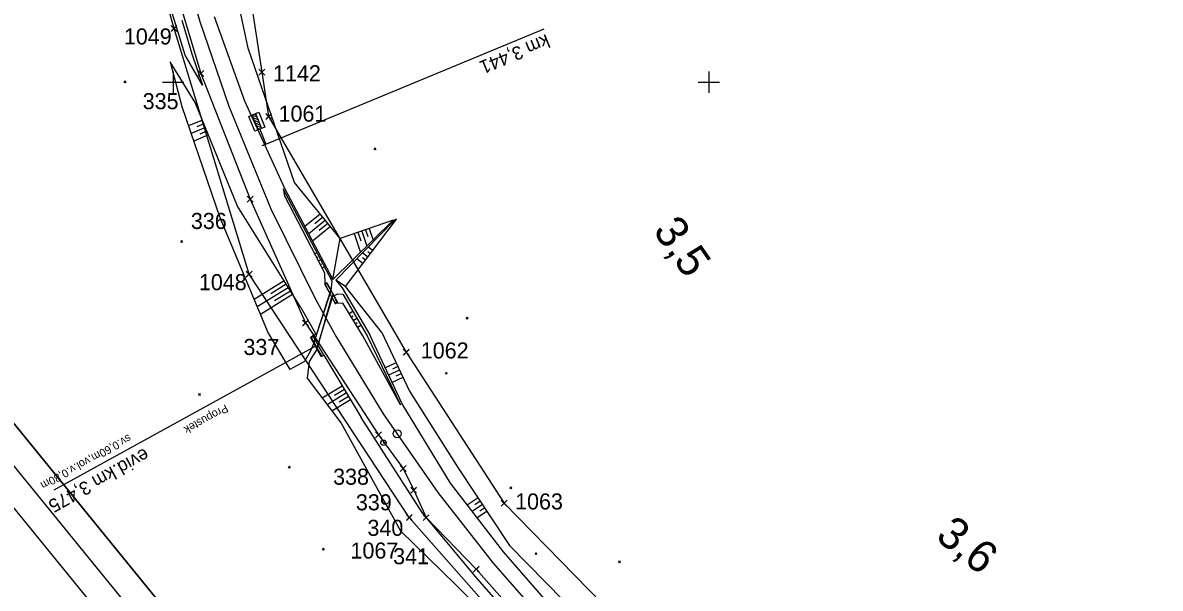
# Model space of a CAD drawing. Extents: x -866402 to -860377, y -1041908 to -1038598.
# Drawn here: x -865828.1 to -865615.7, y -1039594.6 to -1039488.9 of the extents above; entities that cross this region are included whole.
import ezdxf

# ---------------------------------------------------------------- set-up
doc = ezdxf.new("R2010")
doc.units = 0
for name, color, linetype in [('PS 02 trasa', 7, 'Continuous'), ('SZDC', 7, 'Continuous'), ('Vrstva 1', 7, 'Continuous'), ('Vrstva 19', 7, 'Continuous'), ('Vrstva 48', 7, 'Continuous'), ('Vrstva 49', 7, 'Continuous'), ('Vrstva 5', 7, 'Continuous'), ('Vrstva 60', 7, 'Continuous'), ('Vrstva 7', 7, 'Continuous'), ('Vrstva 8', 7, 'Continuous')]:
    doc.layers.add(name, color=color, linetype=linetype)

msp = doc.modelspace()

# ---------------------------------------------------------------- linework, layer by layer
at = {"layer": 'PS 02 trasa'}
msp.add_lwpolyline([(-865802.08, -1039474.24), (-865794.86, -1039498.39), (-865785.65, -1039521.86), (-865775.31, -1039545), (-865761.69, -1039565.9), (-865757.08, -1039572.19), (-865755.1, -1039576.25), (-865752.8, -1039581.36), (-865743.42, -1039590.99), (-865730.44, -1039605.71), (-865712.52, -1039623.45), (-865693.19, -1039639.62), (-865672.58, -1039654.14), (-865650.83, -1039666.89), (-865628.19, -1039677.88), (-865605.51, -1039687.52)], dxfattribs=at)
at = {"layer": 'SZDC'}
for points in [[(-865615.16, -1039688.82), (-865619.36, -1039687.18), (-865619.2, -1039686.17), (-865637.35, -1039677), (-865650.37, -1039708.82), (-865661.76, -1039704.69), (-865660.98, -1039691.33), (-865659.53, -1039666.6), (-865702.06, -1039638.6), (-865706.05, -1039634.81), (-865720.72, -1039621.36), (-865725.25, -1039616.16), (-865755.92, -1039581.35), (-865785.84, -1039535.87), (-865799.85, -1039489.97), (-865807.56, -1039462.89)], [(-865787.18, -1039473.72), (-865783.46, -1039498.15), (-865782.19, -1039506.43), (-865756.49, -1039550.47), (-865738.23, -1039578.68), (-865711.94, -1039605.55), (-865706.85, -1039613.4), (-865672.07, -1039640.62), (-865624.73, -1039668.72), (-865611.2, -1039674.78)]]:
    msp.add_lwpolyline(points, dxfattribs=at)
at = {"layer": 'Vrstva 1'}
for points in [[(-866268.65, -1039040.03), (-865473.6, -1040017.5), (-865243.2, -1039830.1), (-866038.25, -1038852.63)], [(-866038.97, -1038859.66), (-865250.23, -1039829.38), (-865472.87, -1040010.47), (-866261.62, -1039040.75)], [(-866254.59, -1039041.47), (-865601.5, -1039844.41), (-865386.61, -1039669.62), (-866039.7, -1038866.69)], [(-866039.7, -1038866.69), (-865386.61, -1039669.62), (-865601.5, -1039844.41), (-866254.59, -1039041.47)]]:
    msp.add_lwpolyline(points, close=True, dxfattribs=at)
msp.add_lwpolyline([(-865806.07, -1039438.63), (-865803.19, -1039456.35), (-865799.75, -1039471.99), (-865795.04, -1039488.67), (-865789.64, -1039504.52), (-865781.76, -1039523.68), (-865773.42, -1039540.56), (-865769.61, -1039547.47), (-865760.78, -1039561.97), (-865750.57, -1039576.64), (-865740.27, -1039589.84), (-865728.38, -1039603.44), (-865716.15, -1039615.93), (-865703.31, -1039627.55), (-865689.97, -1039638.3), (-865676.85, -1039647.69), (-865664.1, -1039655.79), (-865650.33, -1039663.6), (-865635.03, -1039671.36), (-865618.75, -1039678.84), (-865602.04, -1039686.09)], dxfattribs=at)
at = {"layer": 'Vrstva 19'}
for p, q in [((-865773.73, -1039548.8), (-865770.56, -1039538.95)), ((-865773.72, -1039548.76), (-865770.5, -1039538.95)), ((-865771.71, -1039537.7), (-865769.75, -1039541.36)), ((-865769.73, -1039541.33), (-865771.71, -1039537.72)), ((-865771.3, -1039537.48), (-865769.32, -1039541.09)), ((-865769.32, -1039541.09), (-865771.3, -1039537.49)), ((-865770.23, -1039539.99), (-865770.3, -1039539.9)), ((-865769.44, -1039541.17), (-865769.44, -1039541.17)), ((-865773.92, -1039547.43), (-865774.25, -1039547.62)), ((-865773.72, -1039548.76), (-865774.25, -1039547.62)), ((-865774.22, -1039547.68), (-865774.25, -1039547.62)), ((-865773.33, -1039549.29), (-865822.28, -1039576.22))]:
    msp.add_line(p, q, dxfattribs=at)
for points in [[(-865771.3, -1039537.49), (-865771.71, -1039537.72), (-865771.71, -1039537.7), (-865771.47, -1039537.49), (-865771.42, -1039537.54), (-865771.3, -1039537.48), (-865771.3, -1039537.49)], [(-865771.47, -1039537.49), (-865770.5, -1039538.95), (-865770.56, -1039538.95), (-865770, -1039540), (-865770.02, -1039539.9), (-865769.44, -1039541.17)], [(-865773.19, -1039549.84), (-865770.23, -1039539.99), (-865770, -1039540)], [(-865773.14, -1039549.85), (-865770.3, -1039539.9), (-865770.02, -1039539.9)], [(-865769.44, -1039541.17), (-865769.75, -1039541.36), (-865769.73, -1039541.33), (-865769.32, -1039541.09), (-865769.32, -1039541.09), (-865769.44, -1039541.17)], [(-865772.26, -1039551.22), (-865774.22, -1039547.68), (-865774.34, -1039547.73)], [(-865772.35, -1039551.28), (-865774.33, -1039547.74), (-865774.34, -1039547.73), (-865772.35, -1039551.28)], [(-865774.33, -1039547.74), (-865773.9, -1039547.5), (-865771.93, -1039551.04)], [(-865771.9, -1039551.04), (-865773.92, -1039547.43), (-865773.9, -1039547.5)], [(-865773.72, -1039548.76), (-865773.73, -1039548.8), (-865773.19, -1039549.84), (-865773.14, -1039549.85), (-865772.27, -1039551.27)], [(-865772.35, -1039551.28), (-865771.93, -1039551.04), (-865771.9, -1039551.04), (-865772.27, -1039551.27), (-865772.26, -1039551.22), (-865772.35, -1039551.28), (-865772.35, -1039551.28)]]:
    msp.add_lwpolyline(points, dxfattribs=at)
at = {"layer": 'Vrstva 48'}
for p, q in [((-865794.55, -1039507.1), (-865797.15, -1039508.17)), ((-865793.98, -1039508.49), (-865796.67, -1039509.59)), ((-865794.26, -1039507.8), (-865795.59, -1039508.34)), ((-865793.7, -1039509.18), (-865795.06, -1039509.74)), ((-865793.41, -1039509.88), (-865796.18, -1039511.01)), ((-865772.54, -1039524.66), (-865775.41, -1039527)), ((-865771.59, -1039525.82), (-865774.69, -1039528.35)), ((-865772.07, -1039525.24), (-865773.56, -1039526.46)), ((-865771.12, -1039526.4), (-865772.73, -1039527.71)), ((-865770.65, -1039526.98), (-865773.98, -1039529.7)), ((-865766.23, -1039528.3), (-865765.03, -1039531.84)), ((-865765.52, -1039528.06), (-865764.98, -1039529.66)), ((-865764.81, -1039527.82), (-865763.85, -1039530.67)), ((-865764.1, -1039527.58), (-865763.68, -1039528.83)), ((-865763.39, -1039527.34), (-865762.66, -1039529.5)), ((-865762.76, -1039531.48), (-865763.61, -1039530.83)), ((-865773.6, -1039532.09), (-865773.14, -1039531.85)), ((-865773.25, -1039532.76), (-865773.02, -1039532.64)), ((-865764.57, -1039533.87), (-865765.73, -1039533)), ((-865763.66, -1039532.68), (-865764.67, -1039531.92)), ((-865764.12, -1039533.27), (-865764.66, -1039532.86)), ((-865763.21, -1039532.08), (-865763.68, -1039531.72)), ((-865772.91, -1039533.42), (-865772.44, -1039533.18)), ((-865772.56, -1039534.09), (-865772.32, -1039533.96)), ((-865772.21, -1039534.75), (-865771.73, -1039534.5)), ((-865779.31, -1039537.13), (-865784.89, -1039540.6)), ((-865778.52, -1039538.41), (-865784.31, -1039542.01)), ((-865778.91, -1039537.77), (-865781.76, -1039539.54)), ((-865778.12, -1039539.04), (-865781.07, -1039540.87)), ((-865777.72, -1039539.68), (-865783.72, -1039543.41)), ((-865767.14, -1039543.21), (-865766.48, -1039542.8)), ((-865766.74, -1039543.85), (-865766.42, -1039543.65)), ((-865766.35, -1039544.49), (-865765.72, -1039544.1)), ((-865765.96, -1039545.13), (-865765.65, -1039544.94)), ((-865765.57, -1039545.77), (-865764.96, -1039545.39)), ((-865758.4, -1039552.45), (-865760.42, -1039553.4)), ((-865757.75, -1039553.8), (-865759.78, -1039554.76)), ((-865758.08, -1039553.12), (-865759.09, -1039553.6)), ((-865757.11, -1039555.16), (-865759.15, -1039556.12)), ((-865757.43, -1039554.48), (-865758.45, -1039554.96)), ((-865768.43, -1039556.8), (-865772.19, -1039559.07)), ((-865767.65, -1039558.08), (-865771.27, -1039560.27)), ((-865768.04, -1039557.44), (-865769.88, -1039558.56)), ((-865766.88, -1039559.37), (-865770.36, -1039561.47)), ((-865767.26, -1039558.73), (-865769.04, -1039559.8)), ((-865743.09, -1039577.69), (-865745.09, -1039579.02)), ((-865742.26, -1039578.94), (-865744.18, -1039580.21)), ((-865742.68, -1039578.31), (-865743.66, -1039578.96)), ((-865741.85, -1039579.56), (-865742.78, -1039580.18)), ((-865741.43, -1039580.19), (-865743.26, -1039581.4))]:
    msp.add_line(p, q, dxfattribs=at)
at = {"layer": 'Vrstva 49'}
for p, q in [((-865792.35, -1039487.72), (-865786.71, -1039503.47)), ((-865809.18, -1039499.76), (-865808.83, -1039500.12)), ((-865809.18, -1039500.12), (-865808.83, -1039499.76)), ((-865786.71, -1039503.47), (-865779.21, -1039519.84)), ((-865762.51, -1039512.28), (-865762.16, -1039512.63)), ((-865762.51, -1039512.63), (-865762.16, -1039512.28)), ((-865770.32, -1039537.18), (-865779.45, -1039519.91)), ((-865779.21, -1039519.84), (-865770.17, -1039536.89)), ((-865776.2, -1039542.13), (-865787.97, -1039523.19)), ((-865770.17, -1039536.89), (-865758.91, -1039525.81)), ((-865758.91, -1039525.81), (-865768.85, -1039529.19)), ((-865767.83, -1039538.19), (-865758.34, -1039525.62)), ((-865798.6, -1039529.59), (-865798.25, -1039529.94)), ((-865798.6, -1039529.94), (-865798.25, -1039529.59)), ((-865770.17, -1039536.89), (-865768.85, -1039529.19)), ((-865770.5, -1039538.95), (-865770.32, -1039537.18)), ((-865745.28, -1039543.92), (-865744.93, -1039544.27)), ((-865745.28, -1039544.27), (-865744.93, -1039543.92)), ((-865757.59, -1039560.31), (-865764.57, -1039547.42)), ((-865763.77, -1039547.41), (-865757.59, -1039560.31)), ((-865757.28, -1039560.1), (-865763.3, -1039547.24)), ((-865771.9, -1039551.04), (-865764.9, -1039562.64)), ((-865749.19, -1039554.22), (-865748.83, -1039554.57)), ((-865749.19, -1039554.57), (-865748.83, -1039554.22)), ((-865795.27, -1039558.17), (-865794.92, -1039558.52)), ((-865795.27, -1039558.52), (-865794.92, -1039558.17)), ((-865748.25, -1039574.93), (-865757.28, -1039560.1)), ((-865778.49, -1039571.78), (-865778.14, -1039572.13)), ((-865778.49, -1039572.13), (-865778.14, -1039571.78)), ((-865738.34, -1039587.77), (-865748.25, -1039574.93)), ((-865737.15, -1039575.6), (-865736.8, -1039575.96)), ((-865737.15, -1039575.96), (-865736.8, -1039575.6)), ((-865772.16, -1039587.09), (-865771.81, -1039587.44)), ((-865772.16, -1039587.44), (-865771.81, -1039587.09)), ((-865726.58, -1039601.24), (-865738.34, -1039587.77)), ((-865732.44, -1039587.93), (-865732.09, -1039588.28)), ((-865732.44, -1039588.28), (-865732.09, -1039587.93)), ((-865716.87, -1039589.44), (-865716.52, -1039589.79)), ((-865716.87, -1039589.79), (-865716.52, -1039589.44))]:
    msp.add_line(p, q, dxfattribs=at)
for points in [[(-865768.85, -1039529.19), (-865777.37, -1039518.74), (-865786.03, -1039493.69), (-865789.05, -1039479.36), (-865793.5, -1039456.51), (-865796.87, -1039436.36), (-865795.62, -1039414.88), (-865796.88, -1039384.31), (-865802.89, -1039341.68)], [(-865794.52, -1039500.58), (-865797.77, -1039494.94), (-865800.04, -1039487.71), (-865804.62, -1039472.66), (-865808.28, -1039457.2), (-865811.33, -1039438.49)], [(-865798.4, -1039488.4), (-865796.52, -1039494.73), (-865794.52, -1039500.58)], [(-865787.97, -1039523.19), (-865795.9, -1039503.8), (-865800.6, -1039496.2)], [(-865800.6, -1039496.2), (-865798.39, -1039504.53), (-865791.32, -1039525.3), (-865782.25, -1039546.92), (-865778.2, -1039553.7)], [(-865779.45, -1039519.91), (-865779.24, -1039521.23), (-865771.76, -1039535.64), (-865771.71, -1039537.7)], [(-865758.34, -1039525.62), (-865758.62, -1039525.71), (-865769.65, -1039537.02)], [(-865769.65, -1039537.02), (-865768.47, -1039538.42), (-865763.3, -1039547.24)], [(-865761.07, -1039546.8), (-865767.83, -1039538.19), (-865769.65, -1039537.02)], [(-865771.71, -1039537.7), (-865771.47, -1039537.49), (-865770.5, -1039538.95)], [(-865770.02, -1039539.9), (-865769.28, -1039539.54), (-865768.34, -1039539.64), (-865763.77, -1039547.41)], [(-865770.02, -1039539.9), (-865769.44, -1039541.17), (-865769.75, -1039541.36)], [(-865764.57, -1039547.42), (-865768.31, -1039541.28), (-865769.75, -1039541.36)], [(-865776.2, -1039542.13), (-865773.37, -1039547.08), (-865773.92, -1039547.43)], [(-865773.72, -1039548.76), (-865774.25, -1039547.62), (-865773.92, -1039547.43)], [(-865761.07, -1039546.8), (-865755.88, -1039557.76), (-865746.87, -1039571.98), (-865737.22, -1039586.54), (-865723.79, -1039600.27), (-865709.96, -1039609.65), (-865694.5, -1039618.78), (-865684.38, -1039629.26), (-865667.93, -1039646.22)], [(-865773.72, -1039548.76), (-865774.45, -1039550.31), (-865775.51, -1039552.19), (-865778.2, -1039553.7)], [(-865773.14, -1039549.85), (-865774.63, -1039552.17), (-865775.02, -1039555.33), (-865768.67, -1039563.7)], [(-865771.9, -1039551.04), (-865772.27, -1039551.27), (-865773.14, -1039549.85)], [(-865731.63, -1039606.09), (-865743.63, -1039592.29), (-865753.54, -1039580.41), (-865764.9, -1039562.64)], [(-865768.67, -1039563.7), (-865757.58, -1039583.86), (-865747.2, -1039594.01), (-865734.07, -1039607.15)]]:
    msp.add_lwpolyline(points, dxfattribs=at)
at = {"layer": 'Vrstva 5'}
for p, q in [((-865800, -1039498), (-865800, -1039502)), ((-865700, -1039498), (-865700, -1039502)), ((-865802, -1039500), (-865798, -1039500)), ((-865702, -1039500), (-865698, -1039500))]:
    msp.add_line(p, q, dxfattribs=at)
at = {"layer": 'Vrstva 60'}
for p, q in [((-865799.4, -1039490.42), (-865800.4, -1039489.42)), ((-865799.4, -1039489.52), (-865800.4, -1039490.52)), ((-865800.3, -1039490.42), (-865799.3, -1039489.42)), ((-865800.3, -1039489.52), (-865799.3, -1039490.52)), ((-865799.85, -1039489.97), (-865799.85, -1039489.97)), ((-865794.41, -1039498.84), (-865795.41, -1039497.84)), ((-865794.41, -1039497.94), (-865795.41, -1039498.94)), ((-865795.31, -1039498.84), (-865794.31, -1039497.84)), ((-865795.31, -1039497.94), (-865794.31, -1039498.94)), ((-865794.86, -1039498.39), (-865794.86, -1039498.39)), ((-865783.01, -1039498.6), (-865784.01, -1039497.6)), ((-865783.01, -1039497.7), (-865784.01, -1039498.7)), ((-865783.91, -1039498.6), (-865782.91, -1039497.6)), ((-865783.91, -1039497.7), (-865782.91, -1039498.7)), ((-865783.46, -1039498.15), (-865783.46, -1039498.15)), ((-865781.74, -1039506.88), (-865782.74, -1039505.88)), ((-865781.74, -1039505.98), (-865782.74, -1039506.98)), ((-865782.64, -1039506.88), (-865781.64, -1039505.88)), ((-865782.64, -1039505.98), (-865781.64, -1039506.98)), ((-865782.19, -1039506.43), (-865782.19, -1039506.43)), ((-865785.2, -1039522.31), (-865786.2, -1039521.31)), ((-865785.2, -1039521.41), (-865786.2, -1039522.41)), ((-865786.1, -1039522.31), (-865785.1, -1039521.31)), ((-865786.1, -1039521.41), (-865785.1, -1039522.41)), ((-865785.65, -1039521.86), (-865785.65, -1039521.86)), ((-865785.39, -1039536.32), (-865786.39, -1039535.32)), ((-865785.39, -1039535.42), (-865786.39, -1039536.42)), ((-865786.29, -1039536.32), (-865785.29, -1039535.32)), ((-865786.29, -1039535.42), (-865785.29, -1039536.42)), ((-865785.84, -1039535.87), (-865785.84, -1039535.87)), ((-865774.85, -1039545.45), (-865775.85, -1039544.45)), ((-865774.85, -1039544.55), (-865775.85, -1039545.55)), ((-865775.76, -1039545.45), (-865774.76, -1039544.45)), ((-865775.76, -1039544.55), (-865774.76, -1039545.55)), ((-865775.31, -1039545), (-865775.31, -1039545)), ((-865756.04, -1039550.92), (-865757.04, -1039549.92)), ((-865756.04, -1039550.02), (-865757.04, -1039551.02)), ((-865756.94, -1039550.92), (-865755.94, -1039549.92)), ((-865756.94, -1039550.02), (-865755.94, -1039551.02)), ((-865756.49, -1039550.47), (-865756.49, -1039550.47)), ((-865761.24, -1039566.35), (-865762.24, -1039565.35)), ((-865761.24, -1039565.45), (-865762.24, -1039566.45)), ((-865762.14, -1039566.35), (-865761.14, -1039565.35)), ((-865762.14, -1039565.45), (-865761.14, -1039566.45)), ((-865761.69, -1039565.9), (-865761.69, -1039565.9)), ((-865756.62, -1039572.64), (-865757.62, -1039571.64)), ((-865756.62, -1039571.74), (-865757.62, -1039572.74)), ((-865757.53, -1039572.64), (-865756.53, -1039571.64)), ((-865757.53, -1039571.74), (-865756.53, -1039572.74)), ((-865757.08, -1039572.19), (-865757.08, -1039572.19)), ((-865754.65, -1039576.7), (-865755.65, -1039575.7)), ((-865754.65, -1039575.8), (-865755.65, -1039576.8)), ((-865755.55, -1039576.7), (-865754.55, -1039575.7)), ((-865755.55, -1039575.8), (-865754.55, -1039576.8)), ((-865755.1, -1039576.25), (-865755.1, -1039576.25)), ((-865737.78, -1039579.13), (-865738.78, -1039578.13)), ((-865737.78, -1039578.23), (-865738.78, -1039579.23)), ((-865738.68, -1039579.13), (-865737.68, -1039578.13)), ((-865738.68, -1039578.23), (-865737.68, -1039579.23)), ((-865738.23, -1039578.68), (-865738.23, -1039578.68)), ((-865755.47, -1039581.8), (-865756.47, -1039580.8)), ((-865755.47, -1039580.9), (-865756.47, -1039581.9)), ((-865756.37, -1039581.8), (-865755.37, -1039580.8)), ((-865756.37, -1039580.9), (-865755.37, -1039581.9)), ((-865755.92, -1039581.35), (-865755.92, -1039581.35)), ((-865752.35, -1039581.82), (-865753.35, -1039580.82)), ((-865752.35, -1039580.92), (-865753.35, -1039581.92)), ((-865753.25, -1039581.82), (-865752.25, -1039580.82)), ((-865753.25, -1039580.92), (-865752.25, -1039581.92)), ((-865752.8, -1039581.36), (-865752.8, -1039581.36)), ((-865742.97, -1039591.44), (-865743.97, -1039590.44)), ((-865743.87, -1039591.44), (-865742.87, -1039590.44)), ((-865742.97, -1039590.54), (-865743.97, -1039591.54)), ((-865743.87, -1039590.54), (-865742.87, -1039591.54)), ((-865743.42, -1039590.99), (-865743.42, -1039590.99))]:
    msp.add_line(p, q, dxfattribs=at)
at = {"layer": 'Vrstva 7'}
msp.add_line((-865760.81, -1039567.37), (-865760.71, -1039567.37), dxfattribs=at)
for centre, radius in [((-865758.19, -1039565.69), 0.75), ((-865760.76, -1039567.37), 0.5)]:
    msp.add_circle(centre, radius, dxfattribs=at)
at = {"layer": 'Vrstva 8'}
for p, q in [((-865782.68, -1039511.57), (-865730.72, -1039490.03)), ((-865784.35, -1039506.58), (-865785.26, -1039506.2)), ((-865784.15, -1039507.07), (-865785.06, -1039506.69)), ((-865783.95, -1039507.56), (-865784.86, -1039507.18)), ((-865784.55, -1039506.09), (-865784.84, -1039505.97)), ((-865783.74, -1039508.05), (-865784.65, -1039507.67)), ((-865783.54, -1039508.54), (-865784.45, -1039508.16)), ((-865783.87, -1039508.81), (-865784.25, -1039508.65)), ((-865783.37, -1039511.85), (-865781.99, -1039511.28))]:
    msp.add_line(p, q, dxfattribs=at)
for points in [[(-865784.74, -1039509.17), (-865785.89, -1039506.4), (-865784.04, -1039505.64), (-865782.9, -1039508.41), (-865784.74, -1039509.17)], [(-865783.82, -1039508.8), (-865782.68, -1039511.57)]]:
    msp.add_lwpolyline(points, dxfattribs=at)
msp.add_lwpolyline([(-865784.14, -1039508.92), (-865785.28, -1039506.15), (-865784.64, -1039505.88), (-865783.5, -1039508.66)], close=True, dxfattribs=at)

# ---------------------------------------------------------------- texts
at = {"layer": 'Vrstva 19'}
for s, height, rotation, p in [('Propustek', 1.5, 208.8213, (-865790.26, -1039560.15)), ('sv.0,60m,vol.v.0,80m', 1.5, 208.8213, (-865808.34, -1039565.73)), ('evid.km 3,475', 2.5, 209.0147, (-865805.36, -1039568.28))]:
    msp.add_text(s, height=height, rotation=rotation, dxfattribs=at).set_placement(p)
at = {"layer": 'Vrstva 60'}
for s, p in [('1049', (-865809.21, -1039492.97)), ('1142', (-865781.36, -1039499.85)), ('335', (-865805.7, -1039505.06)), ('1061', (-865780.33, -1039507.39)), ('336', (-865796.7, -1039527.44)), ('1048', (-865795.21, -1039538.87)), ('337', (-865786.89, -1039550.98)), ('1062', (-865753.78, -1039551.63)), ('338', (-865770.15, -1039575.22)), ('339', (-865765.89, -1039580)), ('1063', (-865736.17, -1039579.84)), ('340', (-865763.74, -1039584.77)), ('1067', (-865766.9, -1039589.01)), ('341', (-865758.94, -1039590.07))]:
    msp.add_text(s, height=3, dxfattribs=at).set_placement(p)
at = {"layer": 'Vrstva 7'}
for s, rotation, p in [('3,5', 304.8292, (-865710.54, -1039527.78)), ('3,6', 321.1328, (-865657.89, -1039585.26))]:
    msp.add_text(s, height=6, rotation=rotation, dxfattribs=at).set_placement(p)
at = {"layer": 'Vrstva 8'}
msp.add_text('km 3,441', height=2.5, rotation=202.5133, dxfattribs=at).set_placement((-865730.35, -1039490.99))

doc.saveas('drawing.dxf')
